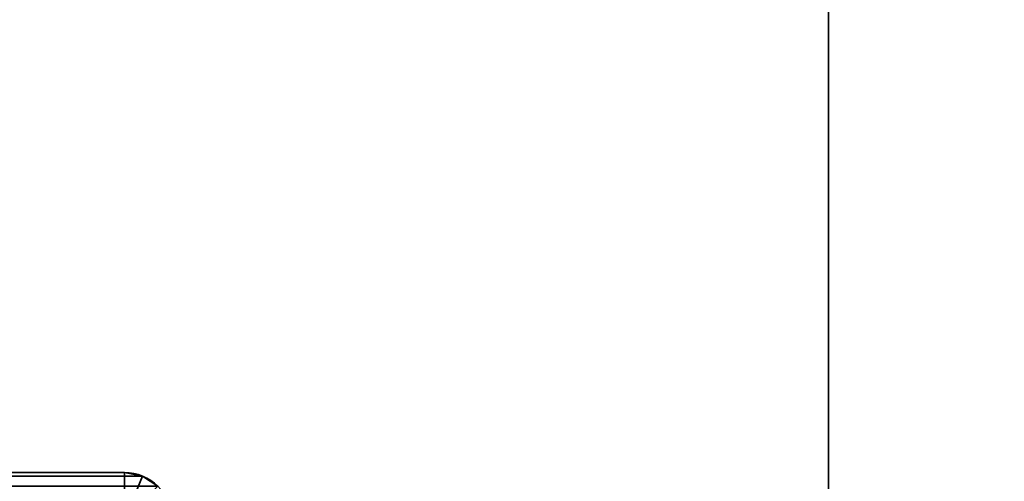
# Model space of a CAD drawing. Header units: millimetres. Extents: x -508 to 6708, y -115 to 193.
# Tile 1038 of 1056: x 3405 to 3469, y 16 to 46. Entities that reach past the tile are written whole.
import ezdxf

# ---------------------------------------------------------------- set-up
doc = ezdxf.new("R2010")
doc.units = ezdxf.units.MM
doc.layers.add('151', color=7, linetype='Continuous', true_color=0xffffff)

# ---------------------------------------------------------------- blocks, each defined once
blk = doc.blocks.new('UG_SURFACE_003')
at = {"layer": '151', "color": 252, "linetype": 'Continuous', "lineweight": 35}
for points in [[(3607.5, -10, 2215.25), (3607.5, 174.4, 2215.25), (2392.5, 174.4, 2215.25), (2392.5, -10, 2215.25)], [(2542.5, -10, 2065.25), (2542.5, 174.4, 2065.25), (3457.5, 174.4, 2065.25), (3457.5, -10, 2065.25)], [(3457.5, -10, -7.75), (3457.5, 174.4, -7.75), (3607.5, 174.4, -7.75), (3607.5, -10, -7.75)], [(3457.5, -10, 2065.25), (3457.5, 174.4, 2065.25), (3457.5, 174.4, -7.75), (3457.5, -10, -7.75)]]:
    blk.add_3dface(points, dxfattribs=at)
blk = doc.blocks.new('UG_SURFACE_210')
at = {"layer": '151', "color": 252, "linetype": 'Continuous', "lineweight": 35}
for points in [[(3412.599, 16.266, 2019.849), (2587.401, 16.266, 2019.849), (2586.402, 15.598, 2020.848), (3413.598, 15.598, 2020.848)], [(3411.42, 16.5, 2018.67), (2588.58, 16.5, 2018.67), (2587.401, 16.266, 2019.849), (3412.599, 16.266, 2019.849)], [(2588.58, 16.5, 2018.67), (3411.42, 16.5, 2018.67), (3403.11, 16.5, 2010.36), (2596.89, 16.5, 2010.36)], [(3411.42, 15, 2018.67), (3403.11, 15, 2010.36), (3403.11, 16.5, 2010.36), (3411.42, 16.5, 2018.67)], [(3411.42, 16.5, 2018.67), (3412.599, 16.266, 2019.849), (3412.025, 14.88, 2019.275), (3411.42, 15, 2018.67)], [(3412.599, 16.266, 2019.849), (3413.598, 15.598, 2020.848), (3412.537, 14.537, 2019.787), (3412.025, 14.88, 2019.275)]]:
    blk.add_3dface(points, dxfattribs=at)
blk = doc.blocks.new('UG_SURFACE_211')
at = {"layer": '151', "color": 252, "linetype": 'Continuous', "lineweight": 35}
for points in [[(3411.42, 16.5, 2018.67), (3411.42, 16.5, -7.75), (3403.11, 16.5, -7.75), (3403.11, 16.5, 2010.36)], [(3411.42, 15, -7.75), (3403.11, 15, -7.75), (3403.11, 16.5, -7.75), (3411.42, 16.5, -7.75)], [(3411.42, 16.5, 2018.67), (3403.11, 16.5, 2010.36), (3403.11, 15, 2010.36), (3411.42, 15, 2018.67)], [(3412.599, 16.266, 2019.849), (3412.599, 16.266, -7.75), (3411.42, 16.5, -7.75), (3411.42, 16.5, 2018.67)], [(3411.42, 16.5, -7.75), (3412.599, 16.266, -7.75), (3412.025, 14.88, -7.75), (3411.42, 15, -7.75)], [(3411.42, 15, 2018.67), (3412.025, 14.88, 2019.275), (3412.599, 16.266, 2019.849), (3411.42, 16.5, 2018.67)], [(3412.599, 16.266, -7.75), (3413.598, 15.598, -7.75), (3412.537, 14.537, -7.75), (3412.025, 14.88, -7.75)], [(3412.025, 14.88, 2019.275), (3412.537, 14.537, 2019.787), (3413.598, 15.598, 2020.848), (3412.599, 16.266, 2019.849)], [(3413.598, 15.598, 2020.848), (3413.598, 15.598, -7.75), (3412.599, 16.266, -7.75), (3412.599, 16.266, 2019.849)]]:
    blk.add_3dface(points, dxfattribs=at)

msp = doc.modelspace()

# ---------------------------------------------------------------- linework, layer by layer
at = {"layer": '151', "color": 253, "linetype": 'Continuous', "lineweight": -3}
for p, q in [((3457.5, -10, 2065.25), (3457.5, 174.4, 2065.25)), ((3457.5, 174.4, -7.75), (3457.5, -10, -7.75)), ((3411.42, 16.5, 2018.67), (2588.58, 16.5, 2018.67)), ((3411.42, 16.5, 2018.67), (3403.11, 16.5, 2010.36)), ((3411.42, 16.5, -7.75), (3403.11, 16.5, -7.75)), ((3411.42, 16.5, 2018.67), (3403.11, 16.5, 2010.36)), ((3411.42, 16.5, -7.75), (3411.42, 16.5, 2018.67))]:
    msp.add_line(p, q, dxfattribs=at)
msp.add_arc((3411.42, 13.42, -7.75), 3.08, 0, 90, dxfattribs=at)
at = {"layer": '151', "color": 253, "linetype": 'Continuous', "lineweight": -3, "extrusion": (-0.707107, -6.12323e-17, 0.707107)}
for major_axis, start_param, end_param in [((-3.08, 0, -3.08), 3.141593, 4.712389), ((3.08, 0, 3.08), 0, 1.570796)]:
    msp.add_ellipse((3411.42, 13.42, 2018.67), major_axis=major_axis, ratio=0.707107, start_param=start_param, end_param=end_param, dxfattribs=at)

# ---------------------------------------------------------------- block references
at = {"layer": '151', "color": 253, "linetype": 'Continuous', "lineweight": -3}
for name in ['UG_SURFACE_003', 'UG_SURFACE_210', 'UG_SURFACE_211']:
    msp.add_blockref(name, (0, 0), dxfattribs=at)

doc.saveas('drawing.dxf')
